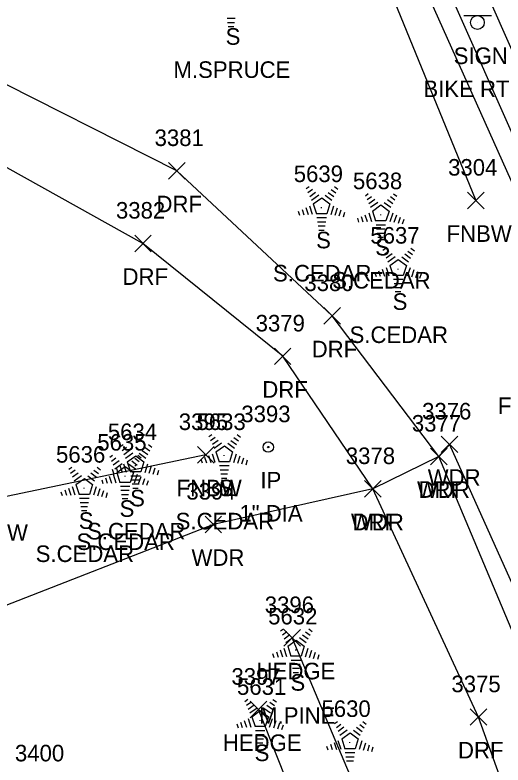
# Model space of a CAD drawing. Extents: x 1439173 to 1457902, y 641926 to 659889.
# Drawn here: x 1446945.1 to 1447004.1, y 651443.6 to 651534.2 of the extents above; entities that cross this region are included whole.
import ezdxf

# ---------------------------------------------------------------- set-up
doc = ezdxf.new("R2010")
doc.units = 0
for name, color, linetype in [('L_A', 7, 'Continuous'), ('L_C', 7, 'Continuous'), ('L_I', 7, 'Continuous'), ('L_TIC', 7, 'Continuous'), ('LAHR', 7, 'Continuous'), ('LAWA', 7, 'Continuous'), ('LELB', 7, 'Continuous'), ('LFNC', 7, 'Continuous'), ('LTC', 7, 'Continuous'), ('M_A', 7, 'Continuous'), ('M_C', 7, 'Continuous'), ('M_I', 7, 'Continuous'), ('MPIR', 7, 'Continuous'), ('R_A', 7, 'Continuous'), ('R_I', 7, 'Continuous'), ('R_TIC', 7, 'Continuous'), ('RDF', 7, 'Continuous'), ('S_A', 7, 'Continuous'), ('S_C', 7, 'Continuous'), ('SSGN', 7, 'Continuous')]:
    doc.layers.add(name, color=color, linetype=linetype)

msp = doc.modelspace()

# ---------------------------------------------------------------- linework, layer by layer
at = {"layer": 'L_TIC'}
for points in [[(1446999.766, 651510.801), (1447001.766, 651512.801)], [(1447001.766, 651510.801), (1446999.766, 651512.801)], [(1446996.6, 651481.356), (1446998.6, 651483.356)], [(1446998.6, 651481.356), (1446996.6, 651483.356)], [(1446967.155, 651480.081), (1446969.155, 651482.081)], [(1446969.155, 651480.081), (1446967.155, 651482.081)], [(1446995.311, 651479.892), (1446997.311, 651481.892)], [(1446997.311, 651479.892), (1446995.311, 651481.892)], [(1446987.331, 651475.971), (1446989.331, 651477.971)], [(1446989.331, 651475.971), (1446987.331, 651477.971)], [(1446968.069, 651471.682), (1446970.069, 651473.682)], [(1446970.069, 651471.682), (1446968.069, 651473.682)], [(1446977.593, 651457.98), (1446979.593, 651459.98)], [(1446979.593, 651457.98), (1446977.593, 651459.98)], [(1446973.514, 651449.327), (1446975.514, 651451.327)], [(1446975.514, 651449.327), (1446973.514, 651451.327)]]:
    msp.add_lwpolyline(points, dxfattribs=at)
at = {"layer": 'LAHR'}
for points in [[(1447023.783, 651346.45), (1447010.328, 651378.761), (1446997.551, 651414.027), (1446978.593, 651458.98)], [(1447016.588, 651344.833), (1447002.006, 651379.78), (1446988.77, 651414.364), (1446974.514, 651450.327)]]:
    msp.add_lwpolyline(points, dxfattribs=at)
at = {"layer": 'LAWA'}
for points in [[(1446777.649, 651730.798), (1446784.022, 651695.201), (1446789.897, 651673.344), (1446794.804, 651664.145), (1446799.587, 651656.048), (1446806.194, 651626.77), (1446839.824, 651632.339), (1446875.28, 651631.605), (1446885.5, 651617.423), (1446912.745, 651628.271), (1446919.848, 651618.166), (1446928.269, 651609.758), (1446933.553, 651617.196), (1446940.971, 651619.69), (1446947.483, 651625.349), (1446952.443, 651627.37), (1446968.32, 651598.705), (1446977.212, 651579.864), (1446984.5, 651559.569), (1446989.614, 651548.582), (1447020.241, 651480.333), (1447035.648, 651432.129)], [(1447023.41, 651422.892), (1447010.38, 651454.018), (1446997.6, 651482.356), (1446996.311, 651480.892), (1446988.331, 651476.971), (1446969.069, 651472.682), (1446941.384, 651461.892), (1446916.087, 651459.438), (1446878.615, 651454.472), (1446835.731, 651448.229)]]:
    msp.add_lwpolyline(points, dxfattribs=at)
at = {"layer": 'LELB'}
for points in [[(1446921.485, 651627.456), (1446925.651, 651622.211), (1446936.428, 651622.189), (1446940.971, 651619.69), (1446952.797, 651608.637), (1446956.06, 651603.859), (1446961.572, 651598.745), (1446973.502, 651582.088), (1446977.212, 651579.864), (1446985.054, 651572.924), (1446995.689, 651551.22), (1447011.535, 651515.49), (1447024.52, 651481.977), (1447043.616, 651434.153), (1447063.236, 651386.584), (1447079.372, 651338.836), (1447101.016, 651289.846)], [(1446956.06, 651603.859), (1446957.952, 651596.966), (1446963.815, 651576.829), (1446980.385, 651560.672), (1446984.5, 651559.569), (1446991.969, 651549.613), (1447007.573, 651514.399), (1447020.241, 651480.333), (1447040.217, 651433.12), (1447060.835, 651385.785), (1447078.221, 651338.962), (1447098.678, 651288.831), (1447096.408, 651287.066)]]:
    msp.add_lwpolyline(points, dxfattribs=at)
at = {"layer": 'LFNC'}
for points in [[(1446952.443, 651627.37), (1446966.503, 651598.55), (1446973.502, 651582.088), (1446980.385, 651560.672), (1446986.578, 651546.586), (1447000.766, 651511.801)], [(1446968.155, 651481.081), (1446942.327, 651475.706), (1446917.741, 651472.621), (1446876.313, 651465.313), (1446834.915, 651457.425)]]:
    msp.add_lwpolyline(points, dxfattribs=at)
at = {"layer": 'LTC'}
for p, q in [((1446971.711, 651533.762), (1446970.723, 651533.762)), ((1446971.628, 651533.262), (1446970.796, 651533.262)), ((1446971.544, 651532.762), (1446970.869, 651532.762)), ((1446980.291, 651513.228), (1446980.645, 651513.486)), ((1446980.5, 651512.763), (1446981.03, 651513.147)), ((1446983.318, 651513.12), (1446983.868, 651512.721)), ((1446983.689, 651513.469), (1446984.108, 651513.164)), ((1446980.71, 651512.297), (1446981.414, 651512.808)), ((1446980.92, 651511.831), (1446981.798, 651512.469)), ((1446981.144, 651511.376), (1446982.156, 651512.111)), ((1446982.156, 651512.111), (1446983.153, 651511.386)), ((1446982.576, 651512.424), (1446983.385, 651511.835)), ((1446982.947, 651512.772), (1446983.626, 651512.278)), ((1446987.433, 651512.371), (1446987.788, 651512.628)), ((1446987.643, 651511.905), (1446988.172, 651512.289)), ((1446990.46, 651512.263), (1446991.01, 651511.863)), ((1446990.832, 651512.611), (1446991.251, 651512.306)), ((1446980.69, 651511.157), (1446981.02, 651510.138)), ((1446981.144, 651511.376), (1446981.531, 651510.183)), ((1446983.153, 651511.386), (1446982.762, 651510.183)), ((1446983.59, 651511.115), (1446983.253, 651510.075)), ((1446987.852, 651511.439), (1446988.556, 651511.951)), ((1446988.062, 651510.973), (1446988.94, 651511.611)), ((1446988.287, 651510.518), (1446989.298, 651511.253)), ((1446989.298, 651511.253), (1446990.295, 651510.528)), ((1446989.718, 651511.566), (1446990.528, 651510.977)), ((1446990.089, 651511.914), (1446990.769, 651511.421)), ((1446979.323, 651510.508), (1446979.475, 651510.04)), ((1446979.779, 651510.724), (1446979.99, 651510.073)), ((1446980.234, 651510.941), (1446980.505, 651510.105)), ((1446982.762, 651510.183), (1446981.531, 651510.183)), ((1446984.035, 651510.865), (1446983.748, 651509.98)), ((1446984.48, 651510.615), (1446984.243, 651509.885)), ((1446984.924, 651510.364), (1446984.737, 651509.79)), ((1446987.832, 651510.299), (1446988.163, 651509.28)), ((1446988.287, 651510.518), (1446988.674, 651509.325)), ((1446990.295, 651510.528), (1446989.904, 651509.325)), ((1446990.733, 651510.257), (1446990.395, 651509.218)), ((1446982.723, 651509.683), (1446981.579, 651509.683)), ((1446986.466, 651509.65), (1446986.618, 651509.182)), ((1446986.921, 651509.866), (1446987.133, 651509.215)), ((1446987.377, 651510.083), (1446987.648, 651509.248)), ((1446989.904, 651509.325), (1446988.674, 651509.325)), ((1446991.177, 651510.007), (1446990.89, 651509.122)), ((1446991.622, 651509.757), (1446991.385, 651509.027)), ((1446992.066, 651509.506), (1446991.879, 651508.932)), ((1446982.64, 651509.183), (1446981.651, 651509.183)), ((1446982.556, 651508.683), (1446981.724, 651508.683)), ((1446989.866, 651508.825), (1446988.721, 651508.825)), ((1446982.472, 651508.183), (1446981.797, 651508.183)), ((1446989.782, 651508.325), (1446988.794, 651508.325)), ((1446989.698, 651507.825), (1446988.867, 651507.825)), ((1446989.614, 651507.325), (1446988.939, 651507.325)), ((1446989.537, 651505.797), (1446989.891, 651506.055)), ((1446989.746, 651505.332), (1446990.276, 651505.716)), ((1446992.564, 651505.69), (1446993.114, 651505.29)), ((1446992.935, 651506.038), (1446993.354, 651505.733)), ((1446989.956, 651504.866), (1446990.66, 651505.377)), ((1446990.166, 651504.4), (1446991.044, 651505.038)), ((1446991.822, 651504.993), (1446992.631, 651504.404)), ((1446992.193, 651505.341), (1446992.872, 651504.847)), ((1446990.39, 651503.945), (1446991.402, 651504.68)), ((1446990.39, 651503.945), (1446990.777, 651502.752)), ((1446991.402, 651504.68), (1446992.399, 651503.955)), ((1446992.399, 651503.955), (1446992.008, 651502.752)), ((1446988.569, 651503.077), (1446988.721, 651502.609)), ((1446989.025, 651503.293), (1446989.236, 651502.642)), ((1446989.48, 651503.51), (1446989.751, 651502.675)), ((1446989.936, 651503.726), (1446990.266, 651502.707)), ((1446992.836, 651503.684), (1446992.499, 651502.645)), ((1446993.281, 651503.434), (1446992.994, 651502.549)), ((1446993.726, 651503.184), (1446993.489, 651502.454)), ((1446994.17, 651502.933), (1446993.983, 651502.359)), ((1446992.008, 651502.752), (1446990.777, 651502.752)), ((1446991.969, 651502.252), (1446990.825, 651502.252)), ((1446991.886, 651501.752), (1446990.897, 651501.752)), ((1446991.802, 651501.252), (1446990.97, 651501.252)), ((1446991.718, 651500.752), (1446991.043, 651500.752)), ((1446968.531, 651483.292), (1446968.886, 651483.55)), ((1446968.741, 651482.827), (1446969.27, 651483.211)), ((1446971.558, 651483.184), (1446972.108, 651482.785)), ((1446971.929, 651483.533), (1446972.349, 651483.228)), ((1446957.823, 651482.075), (1446958.178, 651482.333)), ((1446961.222, 651482.316), (1446961.641, 651482.011)), ((1446968.95, 651482.361), (1446969.654, 651482.872)), ((1446969.16, 651481.895), (1446970.038, 651482.533)), ((1446969.384, 651481.44), (1446970.396, 651482.175)), ((1446970.396, 651482.175), (1446971.393, 651481.45)), ((1446970.816, 651482.488), (1446971.626, 651481.899)), ((1446971.187, 651482.836), (1446971.867, 651482.342)), ((1446958.033, 651481.61), (1446958.562, 651481.994)), ((1446958.243, 651481.144), (1446958.946, 651481.655)), ((1446958.452, 651480.678), (1446959.331, 651481.316)), ((1446960.108, 651481.271), (1446960.918, 651480.682)), ((1446960.48, 651481.619), (1446961.159, 651481.125)), ((1446960.851, 651481.967), (1446961.4, 651481.568)), ((1446968.93, 651481.221), (1446969.261, 651480.202)), ((1446969.384, 651481.44), (1446969.772, 651480.247)), ((1446971.393, 651481.45), (1446971.002, 651480.247)), ((1446956.549, 651480.807), (1446956.904, 651481.064)), ((1446956.759, 651480.341), (1446957.288, 651480.725)), ((1446956.968, 651479.875), (1446957.672, 651480.387)), ((1446958.677, 651480.223), (1446959.688, 651480.958)), ((1446959.205, 651480.35), (1446959.884, 651479.857)), ((1446959.576, 651480.699), (1446960.126, 651480.3)), ((1446959.688, 651480.958), (1446960.686, 651480.233)), ((1446959.947, 651481.047), (1446960.366, 651480.742)), ((1446967.564, 651480.571), (1446967.716, 651480.104)), ((1446968.019, 651480.788), (1446968.231, 651480.136)), ((1446968.474, 651481.005), (1446968.746, 651480.169)), ((1446971.831, 651481.179), (1446971.493, 651480.139)), ((1446972.275, 651480.929), (1446971.988, 651480.044)), ((1446972.72, 651480.679), (1446972.483, 651479.949)), ((1446973.164, 651480.428), (1446972.977, 651479.854)), ((1446951.62, 651479.353), (1446951.975, 651479.61)), ((1446955.019, 651479.593), (1446955.438, 651479.288)), ((1446957.178, 651479.41), (1446958.056, 651480.047)), ((1446957.311, 651479.571), (1446957.523, 651478.92)), ((1446957.402, 651478.955), (1446958.414, 651479.689)), ((1446957.767, 651479.788), (1446958.038, 651478.952)), ((1446958.222, 651480.004), (1446958.553, 651478.985)), ((1446958.414, 651479.689), (1446959.411, 651478.964)), ((1446958.677, 651480.223), (1446959.064, 651479.03)), ((1446958.834, 651480.002), (1446959.644, 651479.413)), ((1446960.686, 651480.233), (1446960.294, 651479.03)), ((1446961.123, 651479.962), (1446960.785, 651478.922)), ((1446961.568, 651479.712), (1446961.28, 651478.827)), ((1446962.012, 651479.462), (1446961.775, 651478.732)), ((1446971.002, 651480.247), (1446969.772, 651480.247)), ((1446970.964, 651479.747), (1446969.819, 651479.747)), ((1446951.83, 651478.887), (1446952.359, 651479.271)), ((1446952.04, 651478.421), (1446952.743, 651478.933)), ((1446952.249, 651477.955), (1446953.127, 651478.593)), ((1446953.905, 651478.548), (1446954.715, 651477.959)), ((1446954.277, 651478.896), (1446954.956, 651478.403)), ((1446954.647, 651479.245), (1446955.197, 651478.845)), ((1446956.492, 651478.519), (1446956.764, 651477.684)), ((1446956.856, 651479.355), (1446957.008, 651478.887)), ((1446956.948, 651478.735), (1446957.279, 651477.716)), ((1446957.402, 651478.955), (1446957.789, 651477.761)), ((1446959.411, 651478.964), (1446959.02, 651477.761)), ((1446960.294, 651479.03), (1446959.064, 651479.03)), ((1446960.256, 651478.53), (1446959.111, 651478.53)), ((1446959.849, 651478.693), (1446959.511, 651477.654)), ((1446962.456, 651479.211), (1446962.27, 651478.637)), ((1446970.88, 651479.247), (1446969.892, 651479.247)), ((1446970.796, 651478.747), (1446969.964, 651478.747)), ((1446952.474, 651477.5), (1446953.485, 651478.235)), ((1446953.485, 651478.235), (1446954.482, 651477.51)), ((1446955.582, 651478.086), (1446955.734, 651477.618)), ((1446956.037, 651478.302), (1446956.249, 651477.651)), ((1446959.02, 651477.761), (1446957.789, 651477.761)), ((1446960.172, 651478.03), (1446959.184, 651478.03)), ((1446960.293, 651478.443), (1446960.006, 651477.558)), ((1446960.738, 651478.193), (1446960.501, 651477.463)), ((1446961.182, 651477.942), (1446960.995, 651477.368)), ((1446970.712, 651478.247), (1446970.037, 651478.247)), ((1446951.108, 651476.848), (1446951.32, 651476.197)), ((1446951.564, 651477.065), (1446951.835, 651476.23)), ((1446952.019, 651477.281), (1446952.35, 651476.262)), ((1446952.474, 651477.5), (1446952.861, 651476.307)), ((1446954.482, 651477.51), (1446954.091, 651476.307)), ((1446954.92, 651477.239), (1446954.582, 651476.2)), ((1446955.365, 651476.989), (1446955.077, 651476.104)), ((1446955.809, 651476.739), (1446955.572, 651476.009)), ((1446958.982, 651477.261), (1446957.837, 651477.261)), ((1446958.898, 651476.761), (1446957.909, 651476.761)), ((1446960.088, 651477.53), (1446959.257, 651477.53)), ((1446960.005, 651477.03), (1446959.33, 651477.03)), ((1446950.653, 651476.632), (1446950.805, 651476.164)), ((1446954.091, 651476.307), (1446952.861, 651476.307)), ((1446954.053, 651475.807), (1446952.908, 651475.807)), ((1446956.253, 651476.488), (1446956.067, 651475.914)), ((1446958.814, 651476.261), (1446957.982, 651476.261)), ((1446953.969, 651475.307), (1446952.981, 651475.307)), ((1446958.73, 651475.761), (1446958.055, 651475.761)), ((1446953.885, 651474.807), (1446953.054, 651474.807)), ((1446953.802, 651474.307), (1446953.127, 651474.307)), ((1446977.192, 651459.818), (1446977.547, 651460.076)), ((1446977.402, 651459.353), (1446977.931, 651459.737)), ((1446980.219, 651459.71), (1446980.769, 651459.311)), ((1446980.591, 651460.059), (1446981.01, 651459.754)), ((1446977.611, 651458.887), (1446978.315, 651459.398)), ((1446977.821, 651458.421), (1446978.699, 651459.059)), ((1446978.046, 651457.966), (1446979.057, 651458.701)), ((1446979.057, 651458.701), (1446980.054, 651457.976)), ((1446979.477, 651459.014), (1446980.287, 651458.425)), ((1446979.848, 651459.362), (1446980.528, 651458.868)), ((1446977.591, 651457.747), (1446977.922, 651456.728)), ((1446978.046, 651457.966), (1446978.433, 651456.773)), ((1446980.054, 651457.976), (1446979.663, 651456.773)), ((1446980.492, 651457.705), (1446980.154, 651456.665)), ((1446976.225, 651457.097), (1446976.377, 651456.63)), ((1446976.68, 651457.314), (1446976.892, 651456.662)), ((1446977.136, 651457.531), (1446977.407, 651456.695)), ((1446979.663, 651456.773), (1446978.433, 651456.773)), ((1446980.936, 651457.455), (1446980.649, 651456.57)), ((1446981.381, 651457.205), (1446981.144, 651456.475)), ((1446981.825, 651456.954), (1446981.638, 651456.38)), ((1446979.625, 651456.273), (1446978.48, 651456.273)), ((1446979.541, 651455.773), (1446978.553, 651455.773)), ((1446979.457, 651455.273), (1446978.626, 651455.273)), ((1446979.373, 651454.773), (1446978.698, 651454.773)), ((1446972.862, 651451.315), (1446973.217, 651451.572)), ((1446976.26, 651451.555), (1446976.68, 651451.25)), ((1446973.072, 651450.849), (1446973.601, 651451.233)), ((1446973.281, 651450.383), (1446973.985, 651450.895)), ((1446973.491, 651449.917), (1446974.369, 651450.555)), ((1446975.147, 651450.51), (1446975.957, 651449.921)), ((1446975.518, 651450.858), (1446976.198, 651450.365)), ((1446975.889, 651451.207), (1446976.439, 651450.807)), ((1446973.715, 651449.462), (1446974.727, 651450.197)), ((1446974.727, 651450.197), (1446975.724, 651449.472)), ((1446972.35, 651448.81), (1446972.562, 651448.159)), ((1446972.805, 651449.027), (1446973.077, 651448.192)), ((1446973.261, 651449.243), (1446973.592, 651448.224)), ((1446973.715, 651449.462), (1446974.103, 651448.269)), ((1446975.724, 651449.472), (1446975.333, 651448.269)), ((1446976.162, 651449.201), (1446975.824, 651448.162)), ((1446976.606, 651448.951), (1446976.319, 651448.066)), ((1446977.051, 651448.701), (1446976.814, 651447.971)), ((1446983.719, 651448.648), (1446984.074, 651448.905)), ((1446987.118, 651448.888), (1446987.537, 651448.584)), ((1446971.895, 651448.594), (1446972.047, 651448.126)), ((1446975.333, 651448.269), (1446974.103, 651448.269)), ((1446975.295, 651447.769), (1446974.15, 651447.769)), ((1446977.495, 651448.45), (1446977.308, 651447.876)), ((1446983.929, 651448.182), (1446984.458, 651448.567)), ((1446984.139, 651447.717), (1446984.842, 651448.228)), ((1446984.348, 651447.251), (1446985.226, 651447.889)), ((1446986.004, 651447.843), (1446986.814, 651447.254)), ((1446986.376, 651448.192), (1446987.055, 651447.698)), ((1446986.746, 651448.54), (1446987.296, 651448.141)), ((1446975.211, 651447.269), (1446974.223, 651447.269)), ((1446984.573, 651446.796), (1446985.584, 651447.53)), ((1446984.573, 651446.796), (1446984.96, 651445.602)), ((1446985.584, 651447.53), (1446986.581, 651446.805)), ((1446986.581, 651446.805), (1446986.19, 651445.602)), ((1446975.127, 651446.769), (1446974.295, 651446.769)), ((1446975.043, 651446.269), (1446974.368, 651446.269)), ((1446982.752, 651445.927), (1446982.904, 651445.459)), ((1446983.207, 651446.144), (1446983.419, 651445.492)), ((1446983.663, 651446.36), (1446983.934, 651445.525)), ((1446984.118, 651446.577), (1446984.449, 651445.557)), ((1446987.019, 651446.534), (1446986.681, 651445.495)), ((1446987.464, 651446.284), (1446987.176, 651445.399)), ((1446987.908, 651446.034), (1446987.671, 651445.304)), ((1446986.19, 651445.602), (1446984.96, 651445.602)), ((1446986.152, 651445.102), (1446985.007, 651445.102)), ((1446988.352, 651445.784), (1446988.166, 651445.209)), ((1446986.068, 651444.602), (1446985.08, 651444.602)), ((1446985.984, 651444.102), (1446985.153, 651444.102))]:
    msp.add_line(p, q, dxfattribs=at)
at = {"layer": 'MPIR'}
for radius in [0.625, 0.0833]:
    msp.add_circle((1446975.707, 651482.029), radius, dxfattribs=at)
at = {"layer": 'R_TIC'}
for points in [[(1446963.664, 651514.374), (1446965.664, 651516.374)], [(1446965.664, 651514.374), (1446963.664, 651516.374)], [(1446959.564, 651505.609), (1446961.564, 651507.609)], [(1446961.564, 651505.609), (1446959.564, 651507.609)], [(1446982.413, 651496.86), (1446984.413, 651498.86)], [(1446984.413, 651496.86), (1446982.413, 651498.86)], [(1446976.447, 651491.984), (1446978.447, 651493.984)], [(1446978.447, 651491.984), (1446976.447, 651493.984)], [(1446995.311, 651479.892), (1446997.311, 651481.892)], [(1446997.311, 651479.892), (1446995.311, 651481.892)], [(1446987.331, 651475.971), (1446989.331, 651477.971)], [(1446989.331, 651475.971), (1446987.331, 651477.971)], [(1447000.087, 651448.428), (1447002.087, 651450.428)], [(1447002.087, 651448.428), (1447000.087, 651450.428)]]:
    msp.add_lwpolyline(points, dxfattribs=at)
at = {"layer": 'RDF'}
for points in [[(1447044.3, 651258.304), (1447047.278, 651308.238), (1447042.531, 651352.47), (1447031.553, 651387.584), (1447018.84, 651422.434), (1447008.688, 651451.498), (1446996.311, 651480.892), (1446983.413, 651497.86), (1446964.664, 651515.374), (1446940.569, 651527.521), (1446919.217, 651519.959), (1446876.413, 651509.908), (1446852.242, 651495.914), (1446825.792, 651487.565)], [(1447036.334, 651254.908), (1447039.367, 651304.672), (1447034.599, 651350.052), (1447021.759, 651386.135), (1447012.158, 651418.67), (1447001.087, 651449.428), (1446988.331, 651476.971), (1446977.447, 651492.984), (1446960.564, 651506.609), (1446938.189, 651519.027), (1446918.124, 651510.599), (1446878.791, 651500.513), (1446855.914, 651487.827), (1446830.394, 651477.654)]]:
    msp.add_lwpolyline(points, dxfattribs=at)
at = {"layer": 'SSGN'}
for p, q in [((1446999.318, 651534.126), (1447002.651, 651534.126)), ((1447000.965, 651533.293), (1447000.965, 651533.293))]:
    msp.add_line(p, q, dxfattribs=at)
msp.add_circle((1447000.965, 651533.293), 0.833, dxfattribs=at)

# ---------------------------------------------------------------- texts
at = {"layer": 'L_A'}
for s, p in [('S', (1446970.553, 651530.599)), ('FNBW', (1446997.239, 651506.801)), ('S', (1446981.482, 651506.02)), ('S', (1446988.624, 651505.162)), ('S', (1446990.728, 651498.589)), ('FNBW', (1447003.441, 651486.024)), ('WDR', (1446994.962, 651477.356)), ('FNBW', (1446964.627, 651476.081)), ('S', (1446969.722, 651476.084)), ('WDR', (1446993.673, 651475.892)), ('S', (1446959.014, 651474.867)), ('S', (1446957.74, 651473.598)), ('S', (1446952.811, 651472.144)), ('WDR', (1446985.694, 651471.971)), ('FNBW', (1446938.799, 651470.706)), ('WDR', (1446966.431, 651467.682)), ('HEDGE', (1446974.294, 651453.98)), ('S', (1446978.383, 651452.61)), ('HEDGE', (1446970.214, 651445.327)), ('S', (1446974.053, 651444.106))]:
    msp.add_text(s, height=2, dxfattribs=at).set_placement(p)
at = {"layer": 'L_C'}
for s, p in [('M.SPRUCE', (1446964.254, 651526.599)), ('S.CEDAR', (1446976.277, 651502.02)), ('S.CEDAR', (1446983.419, 651501.162)), ('S.CEDAR', (1446985.523, 651494.589)), ('S.CEDAR', (1446964.517, 651472.084)), ('S.CEDAR', (1446953.809, 651470.867)), ('S.CEDAR', (1446952.535, 651469.598)), ('S.CEDAR', (1446947.606, 651468.144)), ('M.PINE', (1446974.603, 651448.61))]:
    msp.add_text(s, height=2, dxfattribs=at).set_placement(p)
at = {"layer": 'L_I'}
for s, p in [('3304', (1446997.428, 651514.801)), ('5639', (1446978.781, 651514.02)), ('5638', (1446985.931, 651513.162)), ('5637', (1446988.035, 651506.589)), ('3376', (1446994.285, 651485.356)), ('3395', (1446964.895, 651484.081)), ('5633', (1446967.029, 651484.084)), ('3377', (1446993.051, 651483.892)), ('5634', (1446956.321, 651482.867)), ('5635', (1446955.047, 651481.598)), ('5636', (1446950.063, 651480.144)), ('3378', (1446985.071, 651479.971)), ('3394', (1446965.809, 651475.682)), ('3396', (1446975.278, 651461.98)), ('5632', (1446975.69, 651460.61)), ('3397', (1446971.254, 651453.327)), ('5631', (1446971.927, 651452.106)), ('5630', (1446982.131, 651449.44)), ('3400', (1446945.101, 651444.072))]:
    msp.add_text(s, height=2, dxfattribs=at).set_placement(p)
at = {"layer": 'LTC'}
for p in [(1446982.038, 651511.124), (1446989.181, 651510.266), (1446991.284, 651503.693), (1446970.279, 651481.188), (1446959.571, 651479.971), (1446958.297, 651478.702), (1446953.368, 651477.248), (1446978.94, 651457.714), (1446974.61, 651449.21), (1446985.467, 651446.544)]:
    msp.add_text('.', height=1.037, rotation=270, dxfattribs=at).set_placement(p)
at = {"layer": 'M_A'}
msp.add_text('IP', height=2, dxfattribs=at).set_placement((1446974.754, 651477.029))
at = {"layer": 'M_C'}
msp.add_text(' 1" DIA', height=2, dxfattribs=at).set_placement((1446971.471, 651473.029))
at = {"layer": 'M_I'}
msp.add_text('3393', height=2, dxfattribs=at).set_placement((1446972.447, 651485.029))
at = {"layer": 'R_A'}
for p in [(1446962.199, 651510.374), (1446958.1, 651501.609), (1446980.948, 651492.86), (1446974.983, 651487.984), (1446993.846, 651475.892), (1446985.867, 651471.971), (1446998.623, 651444.428)]:
    msp.add_text('DRF', height=2, dxfattribs=at).set_placement(p)
at = {"layer": 'R_I'}
for s, p in [('3381', (1446961.971, 651518.374)), ('3382', (1446957.304, 651509.609)), ('3380', (1446980.066, 651500.86)), ('3379', (1446974.179, 651495.984)), ('3377', (1446993.051, 651483.892)), ('3378', (1446985.071, 651479.971)), ('3375', (1446997.828, 651452.428))]:
    msp.add_text(s, height=2, dxfattribs=at).set_placement(p)
at = {"layer": 'S_A'}
msp.add_text('SIGN', height=2, dxfattribs=at).set_placement((1446998.103, 651528.273))
at = {"layer": 'S_C'}
msp.add_text('BIKE RTE', height=2, dxfattribs=at).set_placement((1446994.441, 651524.273))

doc.saveas('drawing.dxf')
